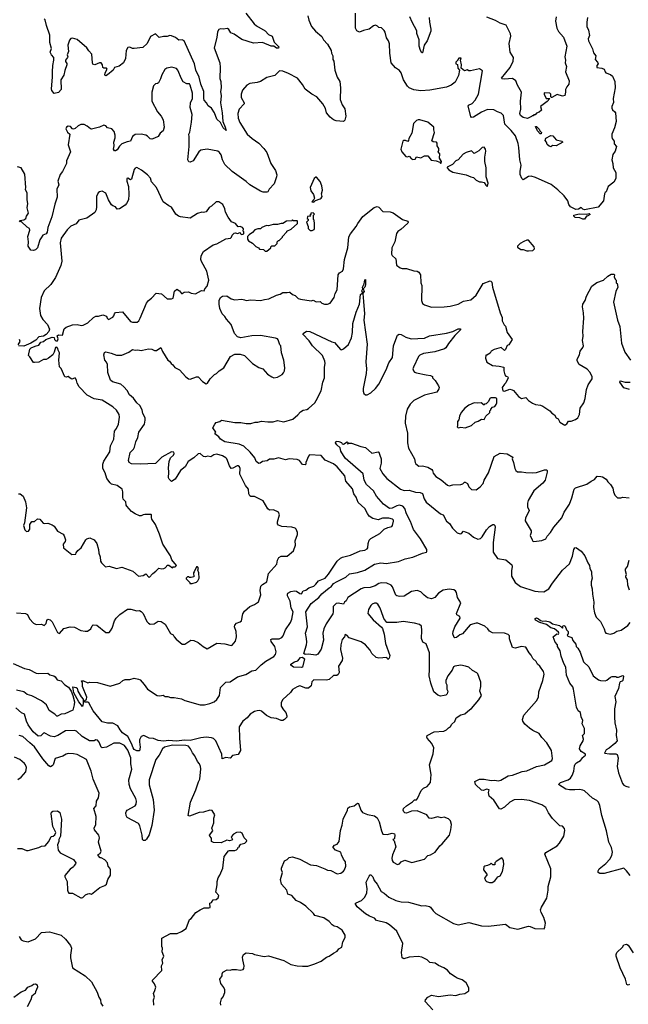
# Model space of a CAD drawing. Extents: x 2056909 to 2160450, y 827444 to 1016825.
# Tile 450 of 501: x 2119429 to 2126266, y 949413 to 960481. Entities that reach past the tile are written whole.
import ezdxf

# ---------------------------------------------------------------- set-up
doc = ezdxf.new("R2010")
doc.units = 0

msp = doc.modelspace()

# ---------------------------------------------------------------- linework, layer by layer
at = {"layer": '0CON10XD'}
for points in [[(2122666, 960525), (2122676, 960476), (2122706, 960406), (2122753, 960353), (2122824, 960294), (2122841, 960255), (2122888, 960205), (2122928, 960135), (2122932, 960105), (2122948, 960075), (2122948, 960035), (2122958, 960015), (2122968, 959915), (2122996, 959836), (2123027, 959785), (2123033, 959715), (2123029, 959585), (2123053, 959525), (2123080, 959480), (2123094, 959395), (2123080, 959350), (2123065, 959338), (2122985, 959344), (2122955, 959355), (2122915, 959384), (2122876, 959435), (2122864, 959484), (2122834, 959535), (2122766, 959615), (2122710, 959645), (2122635, 959702), (2122605, 959754), (2122551, 959825), (2122450, 959875), (2122385, 959901), (2122348, 959905), (2122296, 959854), (2122205, 959831), (2122135, 959788), (2122095, 959774), (2122015, 959764), (2121980, 959745), (2121932, 959688), (2121916, 959645), (2121916, 959605), (2121951, 959545), (2121949, 959535), (2121895, 959475), (2121878, 959425), (2121884, 959375), (2121901, 959325), (2121984, 959195), (2122041, 959145), (2122114, 959094), (2122170, 959035), (2122205, 958987), (2122249, 958865), (2122301, 958785), (2122316, 958736), (2122314, 958716), (2122288, 958635), (2122233, 958577), (2122215, 958546), (2122205, 958541), (2122165, 958541), (2122135, 958552), (2122015, 958624), (2121975, 958661), (2121815, 958773), (2121735, 958855), (2121707, 958907), (2121692, 958962), (2121675, 958989), (2121655, 959005), (2121535, 959026), (2121465, 959015), (2121443, 958995), (2121376, 958894), (2121345, 958881), (2121328, 958885), (2121318, 958905), (2121332, 959055), (2121334, 959164), (2121329, 959195), (2121342, 959218), (2121360, 959330), (2121365, 959415), (2121346, 959495), (2121349, 959545), (2121370, 959595), (2121369, 959655), (2121346, 959746), (2121335, 959761), (2121305, 959762), (2121265, 959782), (2121245, 959816), (2121205, 959913), (2121191, 959931), (2121137, 959947), (2121082, 959938), (2121060, 959920), (2121025, 959861), (2121012, 959815), (2120987, 959773), (2120976, 959764), (2120955, 959760), (2120933, 959737), (2120912, 959665), (2120912, 959565), (2120976, 959445), (2121019, 959395), (2121039, 959355), (2121053, 959275), (2121039, 959231), (2121009, 959205), (2120983, 959167), (2120945, 959149), (2120915, 959140), (2120895, 959141), (2120863, 959173), (2120845, 959182), (2120795, 959194), (2120725, 959190), (2120695, 959169), (2120674, 959116), (2120635, 959110), (2120575, 959085), (2120549, 959061), (2120525, 959020), (2120505, 959007), (2120495, 959007), (2120484, 959024), (2120491, 959065), (2120486, 959105), (2120501, 959155), (2120503, 959185), (2120490, 959225), (2120463, 959255), (2120416, 959266), (2120395, 959289), (2120375, 959294), (2120325, 959274), (2120235, 959250), (2120223, 959253), (2120186, 959286), (2120155, 959302), (2120115, 959303), (2120085, 959290), (2120052, 959258), (2120035, 959249), (2120023, 959253), (2120000, 959280), (2119975, 959286), (2119956, 959275), (2119949, 959255), (2119965, 959217), (2119991, 959195), (2119974, 959075), (2120000, 958995), (2119956, 958895), (2119954, 958865), (2119940, 958835), (2119911, 958775), (2119885, 958740), (2119859, 958665), (2119868, 958625), (2119847, 958575), (2119849, 958485), (2119823, 958407), (2119791, 958265), (2119747, 958145), (2119737, 958093), (2119725, 958075), (2119691, 958059), (2119670, 958030), (2119656, 958005), (2119629, 957915), (2119605, 957893), (2119585, 957888), (2119555, 957892), (2119526, 957935), (2119528, 957985), (2119521, 958045), (2119543, 958115), (2119540, 958135), (2119515, 958148), (2119445, 958212), (2119435, 958208), (2119428, 958215), (2119430, 958225), (2119475, 958232), (2119498, 958245), (2119507, 958273), (2119528, 958305), (2119514, 958365), (2119520, 958415), (2119512, 958455), (2119513, 958533), (2119495, 958573), (2119499, 958595), (2119488, 958745), (2119445, 958815), (2119405, 958826)], [(2121968, 960555), (2122063, 960433), (2122091, 960411), (2122185, 960356), (2122223, 960313), (2122265, 960295), (2122287, 960227), (2122339, 960175), (2122335, 960163), (2122315, 960160), (2122285, 960182), (2122255, 960182), (2122155, 960224), (2122055, 960216), (2121925, 960258), (2121839, 960319), (2121801, 960335), (2121780, 960370), (2121765, 960382), (2121715, 960374), (2121685, 960379), (2121668, 960372), (2121652, 960345), (2121645, 960280), (2121614, 960165), (2121676, 959995), (2121681, 959945), (2121679, 959819), (2121688, 959785), (2121693, 959715), (2121685, 959675), (2121694, 959625), (2121686, 959545), (2121705, 959435), (2121712, 959335), (2121739, 959275), (2121747, 959235), (2121716, 959265), (2121684, 959325), (2121642, 959362), (2121619, 959435), (2121585, 959486), (2121545, 959514), (2121528, 959548), (2121502, 959575), (2121496, 959595), (2121497, 959675), (2121465, 959755), (2121445, 959835), (2121408, 959915), (2121394, 959985), (2121275, 960244), (2121255, 960254), (2121215, 960252), (2121181, 960281), (2121135, 960301), (2121115, 960302), (2121085, 960291), (2121045, 960294), (2120995, 960280), (2120955, 960323), (2120897, 960293), (2120860, 960215), (2120811, 960169), (2120715, 960159), (2120695, 960159), (2120665, 960174), (2120645, 960167), (2120624, 960136), (2120616, 960044), (2120594, 959995), (2120545, 959959), (2120494, 959945), (2120478, 959915), (2120417, 959863), (2120395, 959852), (2120386, 959856), (2120391, 959885), (2120411, 959925), (2120405, 959937), (2120385, 959938), (2120375, 959936), (2120362, 959945), (2120360, 959975), (2120345, 959996), (2120325, 959996), (2120275, 959974), (2120251, 959981), (2120246, 959995), (2120239, 960095), (2120205, 960130), (2120185, 960165), (2120075, 960258), (2120023, 960273), (2120005, 960270), (2119988, 960252), (2119970, 960195), (2119979, 960125), (2119961, 960085), (2119969, 960065), (2119966, 960055), (2119942, 960025), (2119943, 960013), (2119958, 959988), (2119958, 959972), (2119935, 959912), (2119925, 959858), (2119893, 959805), (2119896, 959695), (2119865, 959663), (2119815, 959650), (2119790, 959685), (2119786, 959705), (2119799, 959835), (2119796, 959895), (2119801, 959965), (2119814, 960025), (2119811, 960055), (2119785, 960086), (2119773, 960115), (2119786, 960156), (2119767, 960225), (2119768, 960308), (2119729, 960415), (2119715, 960480), (2119705, 960491)], [(2124350, 960035), (2124350, 960025), (2124330, 960005), (2124330, 959985), (2124348, 959978), (2124352, 959935), (2124368, 959915), (2124360, 959855), (2124320, 959780), (2124276, 959745), (2124225, 959724), (2124035, 959689), (2123935, 959680), (2123855, 959693), (2123806, 959715), (2123784, 959735), (2123742, 959805), (2123714, 959885), (2123695, 959909), (2123649, 959939), (2123602, 959995), (2123586, 960105), (2123585, 960210), (2123572, 960245), (2123549, 960279), (2123535, 960342), (2123525, 960361), (2123495, 960390), (2123465, 960392), (2123448, 960408), (2123425, 960419), (2123405, 960411), (2123356, 960374), (2123291, 960359), (2123245, 960342), (2123217, 960357), (2123200, 960385), (2123202, 960555)], [(2124030, 960505), (2124032, 960455), (2124049, 960375), (2124047, 960353), (2124005, 960243), (2123973, 960195), (2123955, 960110), (2123945, 960107), (2123932, 960135), (2123915, 960185), (2123915, 960255), (2123891, 960325), (2123889, 960355), (2123836, 960455), (2123812, 960515)], [(2125807, 960505), (2125801, 960455), (2125799, 960405), (2125818, 960365), (2125828, 960305), (2125816, 960265), (2125817, 960245), (2125864, 960155), (2125875, 960107), (2125902, 960075), (2125892, 960035), (2125918, 960005), (2125926, 959985), (2125912, 959965), (2125914, 959945), (2125968, 959938), (2125996, 959926), (2126004, 959894), (2126012, 959885), (2126065, 959866), (2126088, 959845), (2126116, 959785), (2126119, 959715), (2126096, 959595), (2126098, 959552), (2126080, 959505), (2126080, 959485), (2126088, 959468), (2126116, 959445), (2126120, 959435), (2126128, 959335), (2126110, 959265), (2126082, 959195), (2126082, 959165), (2126086, 959145), (2126106, 959115), (2126106, 959085), (2126133, 959055), (2126118, 959005), (2126093, 958967), (2126081, 958905), (2126092, 958865), (2126096, 958815), (2126126, 958765), (2126124, 958696), (2126104, 958655), (2126039, 958605), (2126018, 958545), (2126005, 958538), (2125998, 958522), (2125988, 958445), (2125927, 958375), (2125775, 958344), (2125755, 958350), (2125735, 958370), (2125705, 958350), (2125675, 958346), (2125615, 958378), (2125598, 958405), (2125586, 958445), (2125545, 958502), (2125475, 958569), (2125399, 958629), (2125225, 958707), (2125175, 958723), (2125145, 958720), (2125085, 958683), (2125068, 958695), (2125050, 958740), (2125051, 958775), (2125064, 958845), (2125046, 958906), (2125036, 959045), (2125029, 959089), (2124999, 959175), (2124950, 959235), (2124879, 959305), (2124864, 959404), (2124839, 959429), (2124795, 959444), (2124755, 959468), (2124685, 959470), (2124615, 959441), (2124525, 959387), (2124505, 959383), (2124495, 959393), (2124465, 959508), (2124471, 959519), (2124510, 959540), (2124544, 959575), (2124583, 959645), (2124627, 959905), (2124595, 959928), (2124493, 959907), (2124475, 959908), (2124455, 959918), (2124425, 959908), (2124390, 959935), (2124392, 959975), (2124380, 960025), (2124388, 960048), (2124363, 960047), (2124350, 960035)], [(2125454, 960515), (2125449, 960465), (2125463, 960385), (2125480, 960350), (2125536, 960285), (2125576, 960185), (2125551, 960065), (2125562, 960025), (2125557, 959995), (2125571, 959955), (2125561, 959895), (2125601, 959795), (2125597, 959755), (2125574, 959726), (2125561, 959695), (2125562, 959665), (2125552, 959628), (2125528, 959622), (2125465, 959639), (2125405, 959608), (2125398, 959608), (2125394, 959616), (2125394, 959644), (2125385, 959654), (2125321, 959659), (2125320, 959645), (2125344, 959594), (2125386, 959595), (2125355, 959561), (2125280, 959505), (2125290, 959465), (2125265, 959440), (2125235, 959430), (2125218, 959412), (2125205, 959410), (2125198, 959402), (2125185, 959400), (2125178, 959392), (2125135, 959372), (2125085, 959383), (2125055, 959404), (2125049, 959425), (2125059, 959475), (2125055, 959565), (2125066, 959665), (2125021, 959745), (2125002, 959795), (2124965, 959822), (2124875, 959812), (2124850, 959815), (2124840, 959825), (2124938, 959942), (2124972, 960015), (2124976, 960055), (2124940, 960115), (2124928, 960212), (2124946, 960295), (2124941, 960321), (2124895, 960418), (2124825, 960444), (2124774, 960474), (2124675, 960508)], [(2124165, 958870), (2124167, 958887), (2124144, 958924), (2124150, 958975), (2124130, 958995), (2124138, 959015), (2124137, 959035), (2124120, 959065), (2124120, 959095), (2124110, 959105), (2124075, 959108), (2124058, 959118), (2124090, 959215), (2124080, 959245), (2124080, 959275), (2124015, 959330), (2123925, 959357), (2123904, 959356), (2123885, 959348), (2123853, 959315), (2123833, 959205), (2123802, 959145), (2123798, 959122), (2123788, 959112), (2123763, 959123), (2123745, 959123), (2123732, 959115), (2123712, 959025), (2123722, 958995), (2123765, 958942), (2123785, 958940), (2123805, 958948), (2123829, 958919), (2123845, 958910), (2123870, 958915), (2123885, 958940), (2123935, 958930), (2123978, 958952), (2123995, 958952), (2124015, 958950), (2124053, 958903), (2124106, 958896), (2124148, 958878), (2124155, 958870), (2124165, 958870)], [(2125285, 959200), (2125275, 959200), (2125245, 959232), (2125225, 959280), (2125235, 959280), (2125265, 959250), (2125272, 959232), (2125290, 959215), (2125285, 959200)], [(2125395, 959052), (2125375, 959058), (2125355, 959078), (2125348, 959105), (2125332, 959125), (2125341, 959149), (2125395, 959178), (2125418, 959175), (2125455, 959132), (2125520, 959115), (2125530, 959105), (2125455, 959063), (2125415, 959068), (2125395, 959052)], [(2124685, 958610), (2124692, 958645), (2124670, 958715), (2124668, 958815), (2124654, 958886), (2124654, 958935), (2124666, 959005), (2124663, 959025), (2124645, 959047), (2124624, 959046), (2124585, 959008), (2124535, 958978), (2124505, 959007), (2124445, 958989), (2124412, 958968), (2124353, 958907), (2124330, 958895), (2124290, 958855), (2124232, 958825), (2124230, 958815), (2124248, 958795), (2124295, 958769), (2124445, 958736), (2124495, 958713), (2124525, 958707), (2124555, 958678), (2124595, 958658), (2124615, 958660), (2124645, 958650), (2124665, 958620), (2124675, 958610), (2124685, 958610)], [(2121175, 954330), (2121190, 954345), (2121139, 954409), (2121123, 954455), (2121036, 954586), (2120999, 954699), (2120955, 954808), (2120913, 954865), (2120908, 954885), (2120910, 954915), (2120905, 954920), (2120835, 954919), (2120815, 954917), (2120795, 954904), (2120775, 954904), (2120725, 954927), (2120685, 954953), (2120634, 955014), (2120627, 955025), (2120621, 955061), (2120592, 955092), (2120586, 955115), (2120589, 955175), (2120580, 955205), (2120524, 955244), (2120461, 955261), (2120445, 955275), (2120409, 955325), (2120388, 955388), (2120365, 955435), (2120362, 955485), (2120375, 955519), (2120443, 955625), (2120449, 955691), (2120485, 955765), (2120494, 955855), (2120516, 955885), (2120538, 955935), (2120549, 956015), (2120546, 956045), (2120515, 956091), (2120475, 956129), (2120355, 956203), (2120265, 956219), (2120189, 956259), (2120096, 956355), (2120074, 956394), (2120069, 956425), (2120055, 956450), (2120045, 956452), (2120015, 956442), (2119995, 956452), (2119975, 956472), (2119953, 956463), (2119935, 956468), (2119895, 956560), (2119878, 956578), (2119870, 956655), (2119878, 956735), (2119860, 956765), (2119858, 956785), (2119845, 956800), (2119832, 956798), (2119817, 956743), (2119800, 956715), (2119753, 956677), (2119725, 956660), (2119695, 956660), (2119645, 956633), (2119595, 956627), (2119585, 956628), (2119545, 956690), (2119527, 956707), (2119543, 956777), (2119557, 956793), (2119586, 956804), (2119613, 956817), (2119645, 956822), (2119665, 956856), (2119698, 956865), (2119722, 956888), (2119795, 956912), (2119818, 956908), (2119822, 956885), (2119835, 956870), (2119855, 956870), (2119862, 956895), (2119852, 956928), (2119865, 956938), (2119910, 956935), (2119929, 957005), (2119950, 957025), (2120022, 957052), (2120074, 957054), (2120125, 957044), (2120142, 957048), (2120195, 957074), (2120258, 957132), (2120285, 957147), (2120313, 957147), (2120365, 957163), (2120405, 957150), (2120410, 957125), (2120425, 957112), (2120475, 957138), (2120488, 957152), (2120493, 957175), (2120505, 957188), (2120585, 957198), (2120675, 957087), (2120695, 957080), (2120749, 957081), (2120768, 957095), (2120784, 957126), (2120852, 957295), (2120875, 957326), (2120908, 957352), (2120962, 957408), (2121021, 957401), (2121084, 957344), (2121133, 957343), (2121155, 957352), (2121170, 957430), (2121195, 957452), (2121224, 957434), (2121245, 957402), (2121255, 957402), (2121275, 957420), (2121325, 957423), (2121355, 957408), (2121405, 957398), (2121473, 957437), (2121500, 957435), (2121509, 957455), (2121535, 957484), (2121552, 957555), (2121533, 957655), (2121472, 957762), (2121465, 957785), (2121469, 957825), (2121493, 957875), (2121601, 957949), (2121645, 957960), (2121745, 958018), (2121798, 958025), (2121810, 958035), (2121815, 958060), (2121838, 958082), (2121855, 958086), (2121875, 958078), (2121905, 958090), (2121910, 958075), (2121925, 958068), (2121948, 958075), (2121948, 958095), (2121938, 958105), (2121942, 958132), (2121932, 958145), (2121905, 958157), (2121883, 958153), (2121855, 958192), (2121810, 958210), (2121770, 958260), (2121741, 958319), (2121734, 958354), (2121712, 958405), (2121665, 958432), (2121635, 958432), (2121584, 958386), (2121559, 958371), (2121525, 958322), (2121495, 958314), (2121475, 958319), (2121425, 958301), (2121345, 958252), (2121236, 958266), (2121214, 958274), (2121185, 958296), (2121135, 958373), (2121105, 958387), (2121042, 958435), (2120967, 958595), (2120909, 958659), (2120898, 958698), (2120865, 958738), (2120799, 958789), (2120745, 958819), (2120725, 958813), (2120715, 958798), (2120685, 958688), (2120675, 958682), (2120645, 958700), (2120633, 958697), (2120632, 958665), (2120651, 958605), (2120657, 958517), (2120652, 958455), (2120629, 958415), (2120614, 958395), (2120552, 958355), (2120523, 958353), (2120505, 958378), (2120475, 958387), (2120460, 958400), (2120426, 958455), (2120395, 958530), (2120355, 958552), (2120325, 958547), (2120310, 958535), (2120292, 958495), (2120292, 958378), (2120287, 958345), (2120272, 958315), (2120185, 958250), (2120095, 958227), (2120064, 958186), (2120005, 958160), (2119962, 958118), (2119896, 958025), (2119884, 957974), (2119901, 957765), (2119892, 957718), (2119831, 957585), (2119779, 957505), (2119706, 957435), (2119671, 957359), (2119652, 957235), (2119664, 957155), (2119690, 957110), (2119741, 957055), (2119763, 957003), (2119756, 956975), (2119726, 956944), (2119696, 956924), (2119645, 956916), (2119612, 956878), (2119556, 956844), (2119475, 956813), (2119415, 956814)], [(2122735, 958431), (2122753, 958447), (2122805, 958467), (2122817, 958475), (2122827, 958495), (2122818, 958525), (2122830, 958565), (2122823, 958615), (2122804, 958664), (2122765, 958710), (2122755, 958710), (2122738, 958695), (2122692, 958595), (2122698, 958558), (2122730, 958515), (2122740, 958475), (2122735, 958460), (2122712, 958435), (2122735, 958431)], [(2122340, 954435), (2122365, 954450), (2122435, 954452), (2122505, 954512), (2122526, 954575), (2122523, 954625), (2122548, 954695), (2122548, 954715), (2122534, 954754), (2122524, 954764), (2122485, 954776), (2122374, 954784), (2122335, 954798), (2122326, 954815), (2122326, 954835), (2122348, 954915), (2122338, 954945), (2122282, 954972), (2122235, 954967), (2122215, 954984), (2122163, 955073), (2122065, 955122), (2122025, 955123), (2122015, 955129), (2122003, 955153), (2122000, 955205), (2121964, 955244), (2121902, 955372), (2121904, 955435), (2121898, 955455), (2121885, 955466), (2121873, 955467), (2121825, 955439), (2121805, 955438), (2121785, 955465), (2121756, 955546), (2121745, 955558), (2121707, 955577), (2121643, 955597), (2121611, 955589), (2121575, 955569), (2121544, 955576), (2121515, 955566), (2121495, 955572), (2121455, 955604), (2121435, 955603), (2121385, 955555), (2121323, 955515), (2121288, 955455), (2121237, 955415), (2121175, 955318), (2121135, 955290), (2121107, 955317), (2121101, 955331), (2121104, 955395), (2121100, 955445), (2121109, 955515), (2121125, 955557), (2121156, 955585), (2121163, 955605), (2121159, 955619), (2121135, 955622), (2121026, 955564), (2120955, 955492), (2120784, 955486), (2120685, 955489), (2120659, 955505), (2120653, 955527), (2120672, 955615), (2120706, 955655), (2120718, 955675), (2120733, 955735), (2120757, 955785), (2120769, 955845), (2120832, 955935), (2120840, 955980), (2120837, 956005), (2120812, 956055), (2120805, 956096), (2120777, 956145), (2120744, 956175), (2120708, 956228), (2120663, 956265), (2120635, 956314), (2120598, 956355), (2120565, 956385), (2120471, 956411), (2120448, 956428), (2120418, 956515), (2120414, 956605), (2120405, 956630), (2120386, 956655), (2120373, 956715), (2120381, 956739), (2120395, 956746), (2120457, 956733), (2120515, 956711), (2120575, 956711), (2120657, 956743), (2120695, 956774), (2120725, 956767), (2120755, 956772), (2120795, 956762), (2120810, 956765), (2120875, 956781), (2120915, 956779), (2120945, 956764), (2120965, 956762), (2121016, 956796), (2121035, 956750), (2121092, 956655), (2121111, 956641), (2121130, 956615), (2121151, 956601), (2121171, 956571), (2121225, 956544), (2121296, 956465), (2121325, 956443), (2121345, 956439), (2121415, 956466), (2121435, 956466), (2121482, 956415), (2121525, 956388), (2121538, 956395), (2121567, 956443), (2121617, 956493), (2121640, 956505), (2121670, 956535), (2121723, 956567), (2121798, 956695), (2121845, 956720), (2121905, 956720), (2121955, 956707), (2122045, 956618), (2122115, 956570), (2122160, 956555), (2122212, 956495), (2122260, 956465), (2122285, 956457), (2122325, 956463), (2122376, 956494), (2122392, 956512), (2122402, 956535), (2122406, 956566), (2122397, 956655), (2122370, 956735), (2122362, 956815), (2122353, 956825), (2122334, 956884), (2122324, 956894), (2122303, 956903), (2122135, 956933), (2122035, 956929), (2121915, 956904), (2121877, 956915), (2121841, 956955), (2121804, 957055), (2121753, 957115), (2121735, 957146), (2121704, 957175), (2121677, 957235), (2121669, 957285), (2121670, 957325), (2121685, 957360), (2121706, 957374), (2121756, 957376), (2121805, 957344), (2121845, 957332), (2121925, 957338), (2121954, 957334), (2121975, 957323), (2122025, 957332), (2122135, 957324), (2122178, 957335), (2122228, 957342), (2122314, 957386), (2122355, 957396), (2122385, 957414), (2122435, 957413), (2122455, 957420), (2122465, 957418), (2122492, 957392), (2122525, 957382), (2122559, 957349), (2122585, 957339), (2122705, 957320), (2122725, 957328), (2122759, 957309), (2122805, 957312), (2122825, 957294), (2122854, 957284), (2122885, 957284), (2122915, 957295), (2122962, 957358), (2122972, 957405), (2122994, 957445), (2123008, 957615), (2123020, 957635), (2123056, 957654), (2123068, 957682), (2123076, 957785), (2123117, 957915), (2123128, 958042), (2123145, 958074), (2123209, 958155), (2123229, 958191), (2123285, 958268), (2123411, 958369), (2123445, 958383), (2123465, 958373), (2123510, 958325), (2123591, 958321), (2123625, 958312), (2123728, 958235), (2123790, 958215), (2123794, 958205), (2123789, 958195), (2123709, 958121), (2123678, 958102), (2123662, 958078), (2123644, 957985), (2123611, 957915), (2123606, 957845), (2123615, 957829), (2123654, 957794), (2123663, 957723), (2123702, 957692), (2123724, 957684), (2123775, 957684), (2123855, 957659), (2123895, 957654), (2123913, 957643), (2123933, 957615), (2123936, 957525), (2123946, 957495), (2123944, 957325), (2123955, 957292), (2123976, 957276), (2124055, 957251), (2124198, 957252), (2124265, 957260), (2124355, 957284), (2124415, 957316), (2124497, 957333), (2124557, 957383), (2124634, 957516), (2124715, 957546), (2124723, 957543), (2124731, 957531), (2124741, 957475), (2124826, 957186), (2124850, 957135), (2124850, 957095), (2124871, 957051), (2124886, 957035), (2124906, 956965), (2124961, 956885), (2124925, 956828), (2124905, 956820), (2124886, 956774), (2124875, 956762), (2124836, 956796), (2124760, 956775), (2124726, 956754), (2124715, 956732), (2124675, 956710), (2124665, 956710), (2124660, 956675), (2124675, 956630), (2124740, 956595), (2124815, 956588), (2124868, 956575), (2124868, 956535), (2124878, 956488), (2124890, 956475), (2124909, 956469), (2124917, 956455), (2124891, 956399), (2124874, 956386), (2124850, 956345), (2124855, 956308), (2124876, 956304), (2124935, 956327), (2124960, 956320), (2124975, 956313), (2125032, 956245), (2125065, 956222), (2125115, 956234), (2125145, 956201), (2125189, 956169), (2125225, 956154), (2125278, 956148), (2125305, 956138), (2125384, 956084), (2125405, 956058), (2125435, 956038), (2125457, 956007), (2125476, 955996), (2125498, 955958), (2125554, 955924), (2125575, 955938), (2125595, 955968), (2125625, 955968), (2125674, 955986), (2125698, 956005), (2125717, 956045), (2125726, 956114), (2125766, 956174), (2125781, 956225), (2125797, 956325), (2125816, 956375), (2125858, 956445), (2125858, 956465), (2125836, 956516), (2125802, 956552), (2125715, 956606), (2125690, 956645), (2125692, 956665), (2125718, 956715), (2125724, 956755), (2125756, 956795), (2125762, 956815), (2125751, 956875), (2125760, 956925), (2125754, 956975), (2125766, 957125), (2125764, 957185), (2125752, 957255), (2125754, 957285), (2125780, 957325), (2125795, 957373), (2125855, 957487), (2125914, 957526), (2125987, 957553), (2126035, 957598), (2126075, 957620), (2126105, 957620), (2126110, 957615), (2126108, 957592), (2126118, 957565), (2126128, 957555), (2126130, 957525), (2126140, 957515), (2126147, 957475), (2126124, 957426), (2126100, 957305), (2126144, 957105), (2126172, 957032), (2126190, 956845), (2126227, 956745), (2126289, 956655)], [(2122715, 958110), (2122736, 958124), (2122742, 958135), (2122742, 958185), (2122737, 958227), (2122730, 958235), (2122730, 958285), (2122740, 958295), (2122725, 958310), (2122700, 958305), (2122698, 958292), (2122690, 958285), (2122698, 958272), (2122662, 958268), (2122660, 958245), (2122668, 958238), (2122670, 958225), (2122650, 958205), (2122670, 958155), (2122670, 958135), (2122693, 958113), (2122715, 958110)], [(2125755, 958238), (2125723, 958253), (2125668, 958258), (2125653, 958273), (2125652, 958285), (2125715, 958300), (2125795, 958297), (2125825, 958302), (2125838, 958292), (2125805, 958272), (2125795, 958272), (2125775, 958240), (2125755, 958238)], [(2122188, 957878), (2122205, 957880), (2122250, 957915), (2122252, 957928), (2122262, 957938), (2122295, 957940), (2122308, 957952), (2122320, 957965), (2122320, 957985), (2122335, 958000), (2122345, 958000), (2122380, 958035), (2122380, 958045), (2122430, 958095), (2122430, 958105), (2122480, 958125), (2122548, 958192), (2122550, 958215), (2122545, 958220), (2122505, 958220), (2122495, 958230), (2122485, 958220), (2122425, 958218), (2122385, 958192), (2122365, 958192), (2122325, 958180), (2122275, 958180), (2122225, 958163), (2122203, 958167), (2122150, 958145), (2122135, 958132), (2122105, 958130), (2122072, 958118), (2122045, 958090), (2122007, 958063), (2121990, 958045), (2121990, 958015), (2122000, 957995), (2122045, 957970), (2122081, 957931), (2122110, 957915), (2122122, 957902), (2122167, 957897), (2122188, 957878)], [(2125125, 957882), (2125145, 957883), (2125195, 957888), (2125212, 957905), (2125208, 957928), (2125145, 958002), (2125125, 958002), (2125092, 957988), (2125052, 957965), (2125022, 957935), (2125020, 957925), (2125058, 957898), (2125085, 957898), (2125125, 957882)], [(2123285, 957408), (2123273, 957435), (2123283, 957455), (2123280, 957475), (2123297, 957513), (2123305, 957557), (2123315, 957560), (2123315, 957502), (2123306, 957474), (2123287, 957455), (2123299, 957425), (2123285, 957408)], [(2123896, 951725), (2123938, 951815), (2123966, 951844), (2124008, 951862), (2124043, 951907), (2124053, 951995), (2124034, 952106), (2124075, 952230), (2124080, 952295), (2124060, 952345), (2124006, 952405), (2124001, 952415), (2124006, 952434), (2124085, 952477), (2124195, 952484), (2124225, 952497), (2124247, 952523), (2124268, 952535), (2124285, 952562), (2124316, 952594), (2124332, 952635), (2124385, 952668), (2124431, 952679), (2124485, 952728), (2124505, 952738), (2124588, 952835), (2124618, 952885), (2124598, 952935), (2124610, 952985), (2124609, 953035), (2124575, 953128), (2124565, 953139), (2124515, 953164), (2124475, 953203), (2124436, 953214), (2124385, 953224), (2124317, 953213), (2124301, 953205), (2124289, 953171), (2124237, 953105), (2124217, 953055), (2124217, 953027), (2124227, 953003), (2124228, 952955), (2124237, 952933), (2124232, 952905), (2124215, 952888), (2124196, 952884), (2124155, 952878), (2124125, 952887), (2124082, 952925), (2124046, 953025), (2124029, 953105), (2124034, 953175), (2124031, 953365), (2123994, 953464), (2123958, 953485), (2123941, 953525), (2123948, 953615), (2123941, 953665), (2123922, 953682), (2123865, 953697), (2123735, 953718), (2123665, 953704), (2123555, 953707), (2123520, 953750), (2123488, 953835), (2123475, 953875), (2123453, 953913), (2123435, 953924), (2123415, 953922), (2123389, 953911), (2123372, 953895), (2123349, 953851), (2123341, 953805), (2123401, 953735), (2123494, 953654), (2123506, 953636), (2123522, 953575), (2123538, 953468), (2123586, 953336), (2123580, 953305), (2123565, 953290), (2123555, 953310), (2123465, 953303), (2123435, 953313), (2123385, 953357), (2123365, 953394), (2123315, 953454), (2123265, 953486), (2123132, 953532), (2123105, 953562), (2123085, 953570), (2123076, 953544), (2123053, 953515), (2123036, 953455), (2123032, 953402), (2123054, 953305), (2123053, 953277), (2123009, 953215), (2123018, 953145), (2123008, 953122), (2122990, 953110), (2122955, 953109), (2122907, 953065), (2122875, 953056), (2122735, 953060), (2122710, 953040), (2122702, 952995), (2122675, 952966), (2122645, 952966), (2122575, 952992), (2122545, 952983), (2122495, 952951), (2122472, 952918), (2122385, 952841), (2122367, 952805), (2122368, 952765), (2122391, 952725), (2122419, 952695), (2122431, 952655), (2122429, 952641), (2122405, 952614), (2122385, 952604), (2122366, 952604), (2122315, 952625), (2122254, 952634), (2122201, 952661), (2122145, 952709), (2122125, 952715), (2122095, 952714), (2122065, 952704), (2122017, 952673), (2121985, 952635), (2121935, 952595), (2121895, 952533), (2121898, 952405), (2121910, 952265), (2121885, 952221), (2121818, 952212), (2121795, 952182), (2121745, 952189), (2121704, 952174), (2121700, 952225), (2121634, 952374), (2121605, 952400), (2121585, 952408), (2121525, 952416), (2121465, 952409), (2121345, 952377), (2121285, 952381), (2121187, 952373), (2121105, 952379), (2121045, 952373), (2120985, 952377), (2120932, 952402), (2120884, 952404), (2120825, 952435), (2120795, 952424), (2120775, 952385), (2120775, 952365), (2120783, 952305), (2120775, 952263), (2120745, 952263), (2120715, 952277), (2120702, 952295), (2120686, 952346), (2120643, 952423), (2120585, 952465), (2120558, 952498), (2120532, 952545), (2120475, 952575), (2120416, 952574), (2120355, 952590), (2120255, 952713), (2120205, 952802), (2120195, 952809), (2120165, 952808), (2120158, 952815), (2120159, 952825), (2120180, 952845), (2120184, 952865), (2120135, 952985), (2120134, 953024), (2120125, 953050), (2120145, 953050), (2120195, 953028), (2120216, 953034), (2120305, 953030), (2120445, 952988), (2120555, 953024), (2120586, 953054), (2120615, 953064), (2120665, 953064), (2120715, 953080), (2120765, 953070), (2120781, 953061), (2120829, 953009), (2120865, 952956), (2120972, 952885), (2121005, 952880), (2121039, 952889), (2121065, 952872), (2121095, 952874), (2121125, 952861), (2121165, 952862), (2121245, 952848), (2121285, 952828), (2121455, 952779), (2121505, 952781), (2121566, 952794), (2121615, 952815), (2121645, 952839), (2121674, 952885), (2121686, 952975), (2121745, 953035), (2121793, 953037), (2121876, 953094), (2121968, 953122), (2122035, 953161), (2122081, 953171), (2122140, 953230), (2122195, 953272), (2122285, 953323), (2122304, 953345), (2122311, 953375), (2122296, 953435), (2122255, 953493), (2122250, 953515), (2122265, 953522), (2122345, 953521), (2122374, 953535), (2122388, 953555), (2122415, 953624), (2122471, 953705), (2122486, 953744), (2122502, 953825), (2122477, 953867), (2122467, 953945), (2122436, 954005), (2122436, 954024), (2122442, 954035), (2122475, 954054), (2122515, 954061), (2122539, 954059), (2122575, 954031), (2122595, 954029), (2122615, 954061), (2122645, 954069), (2122676, 954094), (2122733, 954115), (2122756, 954135), (2122785, 954175), (2122861, 954205), (2122899, 954249), (2122995, 954395), (2123032, 954428), (2123055, 954441), (2123145, 954461), (2123255, 954512), (2123305, 954519), (2123332, 954535), (2123340, 954545), (2123342, 954595), (2123355, 954630), (2123375, 954649), (2123475, 954704), (2123525, 954753), (2123566, 954774), (2123608, 954785), (2123618, 954795), (2123630, 954845), (2123627, 954857), (2123618, 954865), (2123575, 954879), (2123505, 954879), (2123455, 954858), (2123397, 954875), (2123355, 954901), (2123335, 954929), (2123308, 954988), (2123231, 955055), (2123209, 955115), (2123183, 955153), (2123166, 955206), (2123094, 955295), (2123080, 955355), (2122995, 955456), (2122955, 955489), (2122861, 955531), (2122814, 955584), (2122685, 955590), (2122672, 955575), (2122643, 955505), (2122642, 955485), (2122635, 955478), (2122605, 955483), (2122571, 955525), (2122545, 955538), (2122455, 955545), (2122415, 955535), (2122335, 955555), (2122285, 955542), (2122235, 955541), (2122208, 955522), (2122155, 955516), (2122132, 955495), (2122115, 955494), (2122086, 955515), (2122070, 955555), (2122019, 955619), (2121946, 955686), (2121895, 955710), (2121733, 955735), (2121686, 955765), (2121665, 955794), (2121623, 955825), (2121632, 955845), (2121600, 955895), (2121620, 955935), (2121637, 955953), (2121676, 955964), (2121695, 955979), (2121845, 955953), (2121915, 955954), (2121975, 955941), (2122025, 955941), (2122075, 955958), (2122105, 955956), (2122145, 955968), (2122215, 955959), (2122275, 955959), (2122325, 955976), (2122395, 955962), (2122498, 955992), (2122552, 956038), (2122582, 956075), (2122615, 956092), (2122655, 956099), (2122675, 956111), (2122743, 956175), (2122761, 956199), (2122815, 956310), (2122835, 956405), (2122854, 956455), (2122854, 956575), (2122861, 956615), (2122858, 956642), (2122829, 956705), (2122718, 956815), (2122682, 956872), (2122610, 956945), (2122613, 956955), (2122651, 956979), (2122690, 956975), (2122935, 956859), (2122965, 956851), (2123033, 956773), (2123045, 956771), (2123065, 956780), (2123121, 956829), (2123155, 956905), (2123168, 956965), (2123170, 957065), (2123208, 957195), (2123247, 957285), (2123258, 957392), (2123278, 957408), (2123285, 957402), (2123293, 957315), (2123302, 957175), (2123296, 957105), (2123332, 956835), (2123316, 956635), (2123324, 956555), (2123321, 956505), (2123286, 956334), (2123286, 956305), (2123295, 956280), (2123315, 956266), (2123334, 956266), (2123375, 956288), (2123425, 956335), (2123464, 956386), (2123545, 956545), (2123576, 956625), (2123618, 956685), (2123627, 956815), (2123654, 956885), (2123674, 956935), (2123690, 956945), (2123715, 956944), (2123765, 956914), (2123825, 956892), (2123975, 956901), (2124032, 956928), (2124224, 956956), (2124295, 956977), (2124355, 957007), (2124380, 957005), (2124379, 956995), (2124318, 956932), (2124245, 956840), (2124217, 956793), (2124200, 956780), (2124092, 956748), (2123965, 956729), (2123925, 956710), (2123909, 956695), (2123853, 956575), (2123847, 956555), (2123851, 956535), (2123865, 956520), (2123885, 956511), (2123995, 956491), (2124045, 956482), (2124065, 956470), (2124068, 956455), (2124098, 956425), (2124134, 956365), (2124141, 956345), (2124139, 956331), (2124115, 956294), (2123975, 956259), (2123858, 956202), (2123815, 956158), (2123783, 956105), (2123764, 956025), (2123761, 955945), (2123786, 955835), (2123786, 955725), (2123797, 955665), (2123864, 955544), (2123871, 955505), (2123880, 955490), (2123914, 955464), (2123955, 955468), (2124015, 955450), (2124060, 955425), (2124068, 955415), (2124072, 955385), (2124105, 955345), (2124165, 955309), (2124235, 955248), (2124255, 955241), (2124295, 955251), (2124385, 955256), (2124406, 955264), (2124425, 955282), (2124435, 955282), (2124459, 955269), (2124475, 955230), (2124505, 955202), (2124555, 955198), (2124600, 955230), (2124634, 955266), (2124646, 955305), (2124695, 955387), (2124758, 955572), (2124825, 955607), (2124905, 955603), (2124970, 955565), (2124961, 955545), (2124977, 955505), (2124991, 955435), (2125002, 955415), (2125020, 955400), (2125065, 955400), (2125115, 955390), (2125195, 955389), (2125235, 955393), (2125325, 955421), (2125345, 955421), (2125354, 955414), (2125356, 955395), (2125333, 955305), (2125305, 955273), (2125205, 955184), (2125141, 955075), (2125132, 955045), (2125134, 955005), (2125151, 954965)], [(2119413, 956827), (2119434, 956865), (2119428, 956885)], [(2126278, 956325), (2126214, 956344), (2126171, 956405), (2126175, 956421), (2126232, 956408), (2126285, 956407)], [(2124435, 955893), (2124505, 955921), (2124545, 955958), (2124581, 955969), (2124615, 955992), (2124645, 955988), (2124667, 956023), (2124710, 956065), (2124710, 956085), (2124720, 956095), (2124720, 956105), (2124740, 956125), (2124765, 956132), (2124780, 956155), (2124789, 956175), (2124790, 956225), (2124775, 956232), (2124725, 956232), (2124715, 956228), (2124693, 956187), (2124668, 956162), (2124652, 956158), (2124645, 956150), (2124613, 956173), (2124575, 956170), (2124535, 956176), (2124475, 956148), (2124430, 956115), (2124389, 956065), (2124368, 956025), (2124363, 955985), (2124347, 955965), (2124348, 955915), (2124342, 955905), (2124355, 955893), (2124385, 955900), (2124435, 955893)], [(2124071, 949351), (2123983, 949445), (2123986, 949465), (2124014, 949495), (2124055, 949515), (2124135, 949501), (2124265, 949518), (2124329, 949511), (2124375, 949527), (2124430, 949535), (2124473, 949565), (2124475, 949600), (2124444, 949655), (2124399, 949689), (2124345, 949706), (2124321, 949721), (2124269, 949755), (2124235, 949798), (2124195, 949825), (2124135, 949848), (2124095, 949877), (2124038, 949885), (2124005, 949912), (2123945, 949943), (2123905, 949952), (2123805, 949942), (2123745, 949926), (2123727, 949935), (2123717, 949995), (2123733, 950095), (2123664, 950235), (2123585, 950308), (2123545, 950328), (2123436, 950356), (2123415, 950380), (2123357, 950405), (2123315, 950431), (2123220, 950510), (2123198, 950545), (2123208, 950555), (2123269, 950581), (2123305, 950616), (2123328, 950665), (2123333, 950713), (2123322, 950785), (2123355, 950854), (2123365, 950868), (2123375, 950870), (2123396, 950846), (2123412, 950805), (2123444, 950765), (2123490, 950680), (2123525, 950661), (2123575, 950617), (2123655, 950580), (2123715, 950564), (2123795, 950563), (2123945, 950519), (2123985, 950523), (2124032, 950512), (2124045, 950504), (2124073, 950463), (2124104, 950434), (2124302, 950322), (2124355, 950308), (2124475, 950332), (2124615, 950294), (2124695, 950290), (2124788, 950302), (2124885, 950313), (2124935, 950277), (2125025, 950259), (2125145, 950290), (2125165, 950288), (2125217, 950267), (2125320, 950260), (2125329, 950281), (2125336, 950326), (2125315, 950390), (2125287, 950445), (2125280, 950475), (2125290, 950505), (2125349, 950605), (2125366, 950695), (2125364, 950736), (2125396, 950845), (2125394, 950935), (2125329, 951101), (2125341, 951119), (2125467, 951195), (2125493, 951225), (2125543, 951305), (2125554, 951366), (2125550, 951390), (2125525, 951414), (2125495, 951421), (2125413, 951503), (2125371, 951565), (2125341, 951625), (2125295, 951654), (2125155, 951704), (2125065, 951716), (2124985, 951711), (2124935, 951686), (2124875, 951629), (2124835, 951608), (2124819, 951609), (2124755, 951709), (2124704, 951754), (2124696, 951795), (2124702, 951825), (2124675, 951832), (2124635, 951817), (2124615, 951819), (2124549, 951885), (2124543, 951917), (2124596, 951944), (2124645, 951943), (2124725, 951929), (2124765, 951932), (2124805, 951927), (2124835, 951934), (2124915, 951980), (2124965, 951990), (2125023, 952013), (2125075, 952032), (2125125, 952036), (2125234, 952086), (2125325, 952106), (2125407, 952155), (2125416, 952175), (2125404, 952265), (2125352, 952352), (2125294, 952414), (2125266, 952456), (2125192, 952492), (2125155, 952518), (2125102, 952562), (2125080, 952595), (2125079, 952615), (2125091, 952665), (2125236, 952824), (2125256, 952865), (2125261, 952925), (2125306, 953055), (2125320, 953125), (2125313, 953155), (2125273, 953215), (2125246, 953236), (2125229, 953265), (2125195, 953299), (2125175, 953337), (2125151, 953365), (2125115, 953427), (2125065, 953434), (2124995, 953416), (2124966, 953426), (2124933, 953523), (2124930, 953555), (2124915, 953570), (2124875, 953584), (2124740, 953590), (2124708, 953608), (2124689, 953635), (2124653, 953665), (2124575, 953698), (2124555, 953699), (2124491, 953679), (2124405, 953578), (2124375, 953565), (2124335, 953537), (2124315, 953531), (2124308, 953535), (2124296, 953576), (2124297, 953605), (2124316, 953655), (2124378, 953755), (2124374, 953774), (2124341, 953791), (2124334, 953805), (2124383, 953925), (2124346, 953986), (2124335, 954043), (2124323, 954063), (2124305, 954072), (2124255, 954080), (2124185, 954070), (2124135, 954036), (2124094, 953986), (2124055, 953970), (2124011, 953981), (2123971, 954011), (2123935, 954050), (2123895, 954065), (2123831, 954055), (2123748, 954002), (2123695, 953998), (2123665, 954005), (2123654, 954014), (2123616, 954105), (2123601, 954125), (2123555, 954147), (2123495, 954152), (2123465, 954144), (2123421, 954119), (2123365, 954098), (2123295, 954096), (2123265, 954085), (2123115, 953985), (2123095, 953947), (2123077, 953933), (2123065, 953913), (2123005, 953924), (2122985, 953920), (2122950, 953885), (2122950, 953825), (2122945, 953804), (2122871, 953689), (2122846, 953635), (2122834, 953584), (2122840, 953505), (2122814, 953405), (2122780, 953350), (2122755, 953339), (2122675, 953349), (2122635, 953345), (2122620, 953355), (2122650, 953455), (2122653, 953485), (2122651, 953525), (2122638, 953585), (2122661, 953655), (2122645, 953825), (2122702, 953918), (2122790, 953985), (2122822, 954028), (2122905, 954093), (2122929, 954105), (2122955, 954144), (2122995, 954165), (2123093, 954215), (2123135, 954251), (2123225, 954269), (2123305, 954295), (2123415, 954360), (2123485, 954375), (2123545, 954368), (2123685, 954389), (2123759, 954421), (2123845, 954439), (2123955, 954484), (2123997, 954495), (2124004, 954505), (2124002, 954525), (2123932, 954645), (2123852, 954752), (2123820, 954840), (2123775, 954925), (2123757, 954985), (2123733, 955013), (2123695, 955023), (2123665, 955016), (2123615, 954990), (2123585, 954988), (2123515, 955035), (2123437, 955125), (2123404, 955185), (2123324, 955255), (2123300, 955305), (2123286, 955376), (2123085, 955551), (2123035, 955631), (2123028, 955668), (2122992, 955702), (2122978, 955725), (2122985, 955743), (2123015, 955740), (2123045, 955730), (2123050, 955715), (2123065, 955710), (2123107, 955737), (2123120, 955725), (2123110, 955715), (2123115, 955710), (2123120, 955720), (2123155, 955722), (2123260, 955685), (2123314, 955674), (2123385, 955608), (2123455, 955623), (2123465, 955618), (2123476, 955586), (2123488, 955545), (2123490, 955495), (2123473, 955435), (2123509, 955375), (2123552, 955322), (2123705, 955204), (2123749, 955189), (2123805, 955194), (2123875, 955169), (2123928, 955165), (2123954, 955155), (2123971, 955095), (2123996, 955056), (2124155, 954927), (2124185, 954914), (2124225, 954844), (2124258, 954818), (2124290, 954765), (2124345, 954714), (2124378, 954702), (2124393, 954707), (2124415, 954730), (2124435, 954726), (2124475, 954710), (2124525, 954663), (2124575, 954642), (2124605, 954651), (2124625, 954669), (2124673, 954745), (2124705, 954784), (2124745, 954807), (2124755, 954808), (2124765, 954797), (2124769, 954775), (2124749, 954605), (2124747, 954495), (2124795, 954426), (2124890, 954410), (2124956, 954355), (2124962, 954335), (2124954, 954286), (2124954, 954225), (2124994, 954154), (2125055, 954111), (2125215, 954059), (2125255, 954052), (2125315, 954051), (2125374, 954085), (2125413, 954147), (2125528, 954295), (2125605, 954363), (2125639, 954451)], [(2125151, 954965), (2125146, 954945), (2125110, 954880), (2125107, 954847), (2125174, 954735), (2125174, 954715), (2125164, 954685), (2125184, 954634), (2125195, 954620), (2125206, 954616), (2125295, 954626), (2125338, 954645), (2125353, 954675), (2125393, 954715), (2125430, 954775), (2125519, 954881), (2125546, 954945), (2125605, 955037), (2125633, 955107), (2125659, 955205), (2125672, 955218), (2125801, 955259), (2125847, 955295), (2125885, 955311), (2125915, 955349), (2125958, 955348), (2125975, 955344), (2126018, 955315), (2126036, 955286), (2126065, 955258), (2126092, 955215), (2126098, 955175), (2126116, 955136), (2126145, 955108), (2126183, 955107), (2126205, 955113), (2126275, 955108)], [(2119415, 955150), (2119435, 955150), (2119467, 955125), (2119493, 955063), (2119506, 954995), (2119484, 954825), (2119473, 954795), (2119488, 954745), (2119505, 954728), (2119529, 954731), (2119543, 954755), (2119543, 954807), (2119565, 954840), (2119595, 954840), (2119629, 954871), (2119655, 954867), (2119692, 954822), (2119705, 954818), (2119745, 954823), (2119794, 954804), (2119815, 954788), (2119855, 954730), (2119918, 954698), (2119930, 954680), (2119943, 954635), (2119940, 954615), (2119919, 954585), (2119922, 954545), (2120015, 954470), (2120058, 954472), (2120062, 954488), (2120084, 954516), (2120120, 954545), (2120172, 954635), (2120185, 954646), (2120216, 954656), (2120264, 954634), (2120294, 954594), (2120316, 954526), (2120319, 954485), (2120334, 954445), (2120338, 954395), (2120348, 954375), (2120392, 954332), (2120435, 954340), (2120515, 954312), (2120575, 954328), (2120701, 954281), (2120765, 954227), (2120815, 954233), (2120845, 954252), (2120885, 954210), (2120924, 954256), (2120959, 954281), (2120993, 954317), (2121025, 954310), (2121047, 954313), (2121065, 954320), (2121080, 954335), (2121085, 954350), (2121105, 954348), (2121145, 954320), (2121155, 954330), (2121175, 954330)], [(2125639, 954451), (2125655, 954527), (2125665, 954543), (2125675, 954548), (2125685, 954543), (2125735, 954508), (2125778, 954455), (2125810, 954375), (2125830, 954345), (2125834, 954315), (2125851, 954275), (2125851, 954245), (2125861, 954205), (2125849, 954161), (2125849, 954125), (2125861, 954085), (2125863, 954025), (2125878, 953935), (2125874, 953875), (2125886, 953815), (2125905, 953765), (2125952, 953715), (2125994, 953635), (2126004, 953595), (2126015, 953584), (2126066, 953574), (2126104, 953586), (2126135, 953609), (2126185, 953619), (2126260, 953670), (2126285, 953707)], [(2119394, 953814), (2119495, 953806), (2119517, 953795), (2119540, 953745), (2119585, 953696), (2119615, 953683), (2119675, 953687), (2119705, 953670), (2119726, 953695), (2119733, 953727), (2119745, 953742), (2119773, 953737), (2119795, 953711), (2119855, 953594), (2119875, 953580), (2119925, 953637), (2119995, 953656), (2120045, 953652), (2120115, 953616), (2120165, 953607), (2120192, 953608), (2120228, 953635), (2120242, 953668), (2120255, 953680), (2120295, 953676), (2120395, 953592), (2120433, 953593), (2120450, 953610), (2120468, 953642), (2120494, 953725), (2120514, 953755), (2120555, 953796), (2120642, 953855), (2120676, 953856), (2120745, 953837), (2120775, 953840), (2120795, 953827), (2120817, 953805), (2120856, 953716), (2120875, 953696), (2120895, 953686), (2120938, 953692), (2120985, 953720), (2121018, 953718), (2121030, 953710), (2121063, 953685), (2121125, 953582), (2121155, 953568), (2121163, 953545), (2121186, 953516), (2121255, 953462), (2121285, 953462), (2121353, 953507), (2121385, 953503), (2121435, 953482), (2121491, 953435), (2121535, 953410), (2121645, 953474), (2121735, 953466), (2121805, 953448), (2121815, 953452), (2121852, 953495), (2121866, 953545), (2121861, 953605), (2121841, 953655), (2121847, 953675), (2121865, 953697), (2121905, 953711), (2121919, 953725), (2121937, 953803), (2121956, 953834), (2122015, 953886), (2122065, 953906), (2122111, 953939), (2122137, 954015), (2122132, 954065), (2122138, 954112), (2122158, 954132), (2122207, 954163), (2122224, 954255), (2122318, 954362), (2122324, 954405), (2122340, 954435)], [(2126278, 954068), (2126261, 954125), (2126255, 954185), (2126239, 954215), (2126238, 954225), (2126247, 954245), (2126234, 954285), (2126236, 954304), (2126255, 954335), (2126276, 954405)], [(2121365, 954142), (2121415, 954158), (2121432, 954175), (2121447, 954205), (2121442, 954265), (2121432, 954295), (2121438, 954315), (2121425, 954330), (2121415, 954330), (2121390, 954275), (2121380, 954265), (2121385, 954220), (2121355, 954210), (2121335, 954210), (2121328, 954218), (2121315, 954220), (2121300, 954205), (2121300, 954195), (2121340, 954155), (2121340, 954145), (2121365, 954142)], [(2126285, 950860), (2126245, 950914), (2126215, 950942), (2125994, 950884), (2125944, 950884), (2125927, 950895), (2125928, 950915), (2125939, 950935), (2126014, 950995), (2126059, 951045), (2126079, 951085), (2126088, 951125), (2126076, 951175), (2126046, 951236), (2126019, 951365), (2125967, 951537), (2125947, 951647), (2125931, 951685), (2125914, 951704), (2125865, 951730), (2125772, 951812), (2125755, 951822), (2125718, 951828), (2125665, 951824), (2125605, 951823), (2125565, 951831), (2125480, 951885), (2125503, 951905), (2125590, 951935), (2125616, 951954), (2125636, 951984), (2125652, 952035), (2125660, 952095), (2125668, 952112), (2125685, 952129), (2125730, 952155), (2125748, 952175), (2125748, 952185), (2125783, 952215), (2125786, 952225), (2125737, 952255), (2125717, 952285), (2125725, 952317), (2125760, 952375), (2125764, 952395), (2125752, 952435), (2125773, 952457), (2125774, 952515), (2125748, 952565), (2125756, 952605), (2125738, 952645), (2125727, 952695), (2125704, 952714), (2125683, 952753), (2125650, 952955), (2125641, 952981), (2125609, 953025), (2125573, 953115), (2125563, 953203), (2125542, 953245), (2125510, 953325), (2125500, 953385), (2125472, 953435), (2125470, 953455), (2125443, 953485), (2125422, 953545), (2125463, 953577), (2125480, 953575), (2125486, 953584), (2125482, 953595), (2125435, 953634), (2125397, 953647), (2125345, 953681), (2125271, 953705), (2125225, 953730), (2125216, 953745), (2125235, 953756), (2125258, 953748), (2125279, 953729), (2125305, 953722), (2125335, 953724), (2125385, 953712), (2125415, 953691), (2125492, 953672), (2125525, 953642), (2125530, 953645), (2125528, 953665), (2125545, 953672), (2125558, 953665), (2125572, 953622), (2125592, 953605), (2125590, 953575), (2125580, 953565), (2125585, 953550), (2125630, 953535), (2125642, 953502), (2125675, 953460), (2125680, 953435), (2125697, 953417), (2125725, 953370), (2125763, 953263), (2125823, 953205), (2125872, 953105), (2125930, 953060), (2125952, 953052), (2126005, 953049), (2126025, 953056), (2126065, 953091), (2126085, 953100), (2126125, 953100), (2126135, 953090), (2126155, 953090), (2126205, 953109), (2126211, 953101), (2126206, 953055), (2126195, 953044), (2126175, 953037), (2126167, 953025), (2126154, 952965), (2126113, 952875), (2126125, 952815), (2126109, 952735), (2126109, 952641), (2126115, 952578), (2126132, 952495), (2126130, 952435), (2126139, 952375), (2126116, 952345), (2126049, 952291), (2126018, 952275), (2126000, 952235), (2126055, 952228), (2126125, 952230), (2126141, 952221), (2126150, 952185), (2126142, 952085), (2126157, 952015), (2126201, 951895), (2126215, 951877), (2126237, 951865), (2126276, 951856)], [(2122595, 953199), (2122505, 953202), (2122474, 953224), (2122474, 953235), (2122515, 953262), (2122555, 953274), (2122585, 953311), (2122605, 953316), (2122628, 953295), (2122605, 953203), (2122595, 953199)], [(2119355, 953244), (2119485, 953188), (2119535, 953176), (2119615, 953136), (2119645, 953132), (2119745, 953136), (2119766, 953116), (2119812, 953105), (2119828, 953095), (2119852, 953062), (2119895, 953048), (2119935, 953004), (2119978, 952978), (2120006, 952935), (2120026, 952886), (2120044, 952814), (2120041, 952779), (2120025, 952718), (2119935, 952679), (2119895, 952676), (2119855, 952652)], [(2120135, 952760), (2120093, 952813), (2120039, 952915), (2120028, 952982), (2120063, 952975), (2120076, 952966), (2120083, 952933), (2120119, 952869), (2120141, 952845), (2120144, 952795), (2120135, 952760)], [(2119855, 952652), (2119845, 952654), (2119824, 952675), (2119762, 952715), (2119729, 952779), (2119675, 952826), (2119565, 952882), (2119515, 952897), (2119475, 952926), (2119395, 952946)], [(2120936, 949405), (2120933, 949465), (2120943, 949495), (2120931, 949535), (2120948, 949568), (2120957, 949605), (2120944, 949644), (2120920, 949675), (2120920, 949685), (2121027, 949795), (2121023, 949845), (2121036, 949876), (2121030, 949915), (2121047, 949955), (2121028, 950005), (2121032, 950045), (2121024, 950065), (2121027, 950155), (2121122, 950208), (2121199, 950211), (2121245, 950231), (2121298, 950265), (2121338, 950365), (2121355, 950378), (2121408, 950445), (2121455, 950476), (2121503, 950497), (2121555, 950498), (2121567, 950503), (2121565, 950550), (2121585, 950558), (2121604, 950586), (2121637, 950593), (2121659, 950611), (2121667, 950637), (2121632, 950675), (2121647, 950755), (2121647, 950795), (2121657, 950835), (2121677, 950865), (2121711, 950945), (2121727, 951075), (2121775, 951138), (2121787, 951143), (2121845, 951142), (2121865, 951150), (2121880, 951165), (2121885, 951180), (2121900, 951185), (2121900, 951195), (2121915, 951212), (2121958, 951225), (2121976, 951244), (2121980, 951255), (2121952, 951285), (2121928, 951338), (2121905, 951350), (2121864, 951346), (2121830, 951325), (2121803, 951297), (2121818, 951265), (2121812, 951258), (2121785, 951252), (2121755, 951258), (2121692, 951228), (2121605, 951231), (2121585, 951243), (2121585, 951280), (2121564, 951304), (2121563, 951315), (2121597, 951365), (2121587, 951395), (2121610, 951455), (2121610, 951505), (2121620, 951545), (2121591, 951591), (2121565, 951596), (2121495, 951574), (2121445, 951570), (2121335, 951528), (2121323, 951535), (2121347, 951685), (2121407, 951823), (2121436, 951915), (2121451, 951945), (2121465, 952060), (2121462, 952085), (2121448, 952115), (2121425, 952144), (2121396, 952205), (2121369, 952239), (2121348, 952285), (2121325, 952315), (2121295, 952323), (2121145, 952328), (2121057, 952303), (2121035, 952285), (2120996, 952215), (2120958, 952165), (2120884, 951935), (2120882, 951882), (2120929, 951715), (2120938, 951595), (2120915, 951422), (2120882, 951318), (2120855, 951270), (2120838, 951255), (2120820, 951255), (2120807, 951265), (2120804, 951316), (2120779, 951419), (2120765, 951445), (2120637, 951515), (2120624, 951535), (2120623, 951567), (2120629, 951585), (2120637, 951595), (2120727, 951645), (2120738, 951662), (2120742, 951695), (2120735, 951725), (2120674, 951834), (2120659, 951885), (2120656, 951935), (2120689, 952055), (2120679, 952115), (2120678, 952185), (2120645, 952270), (2120605, 952322), (2120555, 952349), (2120485, 952350), (2120405, 952303), (2120355, 952298), (2120343, 952305), (2120321, 952361), (2120305, 952381), (2120284, 952386), (2120266, 952374), (2120215, 952374), (2120131, 952425), (2120068, 952485), (2120045, 952493), (2119945, 952489), (2119856, 952434), (2119815, 952419), (2119776, 952426), (2119705, 952464), (2119695, 952461), (2119665, 952430), (2119635, 952429), (2119582, 952475), (2119526, 952556), (2119507, 952595), (2119484, 952675), (2119451, 952691), (2119385, 952745)], [(2119405, 951164), (2119453, 951163), (2119504, 951144), (2119525, 951143), (2119644, 951176), (2119675, 951190), (2119714, 951196), (2119757, 951243), (2119781, 951299), (2119805, 951302), (2119825, 951320), (2119837, 951345), (2119803, 951413), (2119781, 951555), (2119786, 951574), (2119802, 951585), (2119855, 951588), (2119880, 951570), (2119900, 951495), (2119886, 951304), (2119868, 951265), (2119869, 951245), (2119854, 951205), (2119862, 951145), (2119885, 951117), (2120035, 951040), (2120058, 951005), (2120057, 950993), (2120040, 950975), (2120035, 950960), (2119997, 950933), (2119937, 950863), (2119938, 950845), (2119963, 950795), (2119968, 950695), (2119973, 950673), (2119983, 950663), (2120022, 950662), (2120115, 950610), (2120125, 950610), (2120140, 950615), (2120170, 950645), (2120193, 950657), (2120215, 950660), (2120235, 950650), (2120330, 950725), (2120385, 950747), (2120403, 950765), (2120418, 950815), (2120451, 950865), (2120448, 950925), (2120443, 950945), (2120423, 950965), (2120417, 951005), (2120385, 951038), (2120345, 951060), (2120335, 951060), (2120312, 951085), (2120312, 951098), (2120335, 951110), (2120343, 951135), (2120316, 951235), (2120326, 951284), (2120317, 951315), (2120270, 951375), (2120264, 951395), (2120283, 951435), (2120287, 951525), (2120263, 951615), (2120288, 951645), (2120292, 951695), (2120316, 951735), (2120321, 951785), (2120253, 951945), (2120233, 952035), (2120178, 952165), (2120075, 952220), (2120035, 952229), (2119975, 952232), (2119950, 952225), (2119915, 952202), (2119828, 952175), (2119804, 952105), (2119795, 952093), (2119775, 952083), (2119755, 952093), (2119691, 952171), (2119595, 952309), (2119544, 952354), (2119465, 952423), (2119425, 952436)], [(2119408, 951942), (2119444, 951966), (2119498, 952025), (2119506, 952075), (2119496, 952105), (2119482, 952122), (2119431, 952165), (2119370, 952190)], [(2121687, 949405), (2121685, 949430), (2121696, 949474), (2121715, 949498), (2121734, 949545), (2121733, 949575), (2121724, 949604), (2121688, 949648), (2121679, 949695), (2121702, 949735), (2121702, 949755), (2121712, 949775), (2121759, 949801), (2121795, 949798), (2121816, 949804), (2121865, 949803), (2121905, 949798), (2121940, 949805), (2121948, 949815), (2121952, 949845), (2121934, 949914), (2121933, 949945), (2121945, 949972), (2121975, 949992), (2122045, 949983), (2122065, 949974), (2122175, 949950), (2122225, 949959), (2122395, 949904), (2122475, 949859), (2122545, 949844), (2122605, 949841), (2122665, 949843), (2122745, 949867), (2122815, 949900), (2122876, 949944), (2122905, 949953), (2122955, 949990), (2122995, 950010), (2123014, 950036), (2123048, 950055), (2123058, 950115), (2123086, 950164), (2123085, 950190), (2123052, 950245), (2122995, 950283), (2122961, 950291), (2122938, 950305), (2122906, 950346), (2122845, 950384), (2122745, 950412), (2122730, 950435), (2122645, 950516), (2122585, 950559), (2122535, 950580), (2122485, 950636), (2122443, 950653), (2122430, 950695), (2122370, 950765), (2122359, 950815), (2122380, 950895), (2122370, 950925), (2122371, 950945), (2122402, 951025), (2122435, 951042), (2122455, 951062), (2122495, 951070), (2122575, 951046), (2122695, 950983), (2122765, 950974), (2122858, 950938), (2122885, 950920), (2122925, 950918), (2122995, 950880), (2123035, 950888), (2123065, 950910), (2123077, 950925), (2123091, 950965), (2123090, 951015), (2123066, 951046), (2123043, 951095), (2123037, 951125), (2122975, 951146), (2122950, 951175), (2122949, 951185), (2122965, 951202), (2122997, 951215), (2123016, 951244), (2123032, 951368), (2123053, 951427), (2123064, 951495), (2123111, 951595), (2123115, 951618), (2123135, 951634), (2123187, 951643), (2123225, 951673), (2123235, 951672), (2123263, 951595), (2123281, 951571), (2123335, 951547), (2123415, 951531), (2123445, 951508), (2123469, 951465), (2123493, 951363), (2123510, 951325), (2123558, 951322), (2123615, 951338), (2123638, 951328), (2123643, 951315), (2123639, 951281), (2123635, 951270), (2123620, 951265), (2123635, 951250), (2123654, 951185), (2123616, 951095), (2123610, 951055), (2123615, 951028), (2123625, 951012), (2123674, 950984), (2123695, 950992), (2123714, 951016), (2123755, 951032), (2123835, 951006), (2123922, 951028), (2123975, 951046), (2124015, 951087), (2124042, 951095), (2124097, 951125), (2124149, 951195), (2124175, 951216), (2124256, 951314), (2124273, 951375), (2124279, 951435), (2124267, 951477), (2124245, 951500), (2124198, 951518), (2124165, 951509), (2124125, 951520), (2124055, 951503), (2124030, 951505), (2124002, 951545), (2123895, 951588), (2123830, 951585), (2123775, 951563), (2123756, 951566), (2123745, 951578), (2123737, 951595), (2123742, 951615), (2123775, 951646), (2123841, 951689), (2123865, 951712), (2123885, 951713), (2123896, 951725)], [(2124705, 950783), (2124735, 950784), (2124765, 950800), (2124800, 950845), (2124825, 950856), (2124854, 950906), (2124866, 950985), (2124863, 951025), (2124857, 951045), (2124845, 951058), (2124781, 951019), (2124768, 951002), (2124765, 950982), (2124743, 950983), (2124725, 951000), (2124710, 950985), (2124685, 950972), (2124653, 950967), (2124643, 950957), (2124640, 950925), (2124678, 950875), (2124678, 950865), (2124652, 950835), (2124662, 950805), (2124674, 950794), (2124705, 950783)], [(2119423, 950175), (2119445, 950137), (2119470, 950125), (2119524, 950116), (2119605, 950148), (2119675, 950220), (2119765, 950228), (2119895, 950190), (2119942, 950145), (2120001, 950075), (2120011, 950045), (2119999, 949965), (2120000, 949935), (2120024, 949825), (2120165, 949732), (2120235, 949667), (2120298, 949548), (2120318, 949495), (2120338, 949465), (2120342, 949425), (2120362, 949392)], [(2126280, 949635), (2126265, 949628), (2126250, 949635), (2126236, 949695), (2126175, 949825), (2126131, 949955), (2126129, 949975), (2126135, 949995), (2126201, 950055), (2126217, 950083), (2126245, 950089), (2126265, 950079), (2126321, 949991)], [(2119365, 949494), (2119445, 949554), (2119496, 949574), (2119522, 949605), (2119565, 949624), (2119585, 949640), (2119605, 949644), (2119625, 949633), (2119628, 949605), (2119606, 949555), (2119603, 949535), (2119566, 949504), (2119555, 949465), (2119515, 949384)]]:
    msp.add_lwpolyline(points, dxfattribs=at)

doc.saveas('drawing.dxf')
